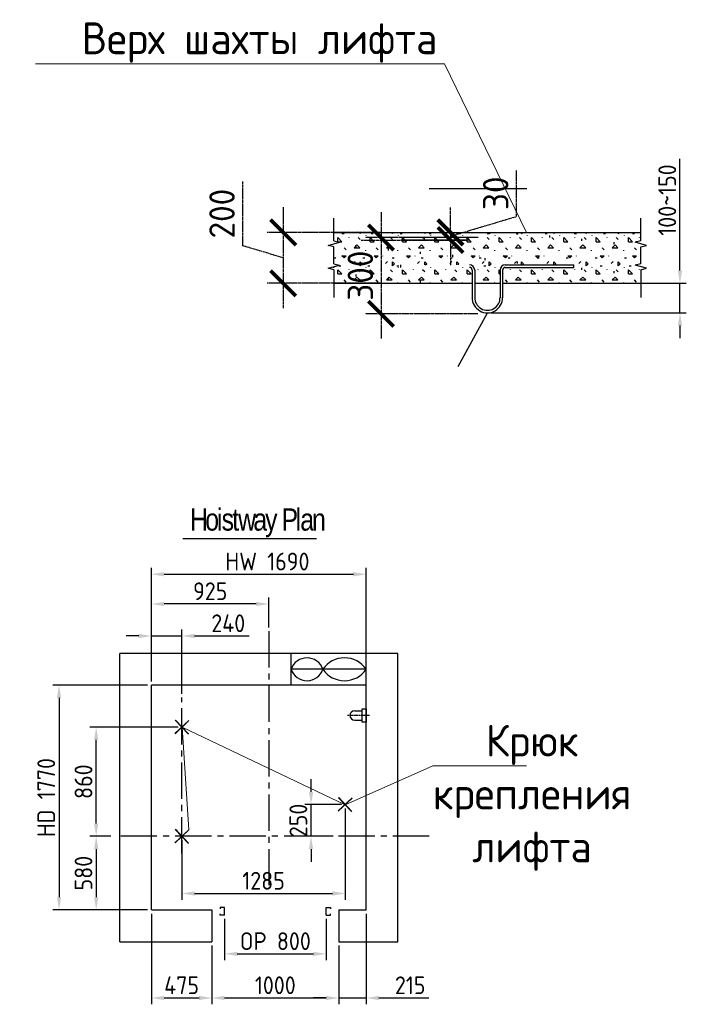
# Model space of a CAD drawing. Header units: millimetres. Extents: x -5898314 to 1055204, y -720802 to 1562611.
# Tile 344 of 362: x 221823 to 227070, y -174248 to -166496. Entities that reach past the tile are written whole.
import ezdxf
from ezdxf import colors
from ezdxf.entities.mleader import LeaderData, LeaderLine
from ezdxf.math import Vec2, Vec3

# ---------------------------------------------------------------- set-up
doc = ezdxf.new("R2010")
doc.units = ezdxf.units.MM
doc.linetypes.add('CENTER2', pattern=[28.575, 19.05, -3.175, 3.175, -3.175])
for name, color, linetype in [('1Frame', 255, 'Continuous'), ('2CenterLine', 2, 'CENTER2'), ('5Dimension', 3, 'Continuous'), ('井道', 255, 'Continuous')]:
    doc.layers.add(name, color=color, linetype=linetype)
doc.layers.add('Осевая', color=10, linetype='CENTER2', lineweight=20)
doc.layers.add('подоснова', color=151, linetype='Continuous', lineweight=5)
doc.styles.add('ACGBTS', font='isocp.shx', dxfattribs={"bigfont": 'gbcbig.shx'})
doc.styles.add('GOST-2.304_Type-B', font='GOST_Common.ttf')
doc.styles.get("Standard").update_dxf_attribs({"font": 'arial.ttf'})
doc.dimstyles.new('40', dxfattribs={"dimscale": 40, "dimtxt": 3.5, "dimasz": 2.5, "dimexe": 1.25, "dimexo": 0.75, "dimgap": 0.75, "dimtad": 1, "dimdec": 1, "dimdsep": 46, "dimtxsty": 'ACGBTS', "dimcen": 0, "dimclrt": 2, "dimaunit": 1, "dimadec": 1, "dimazin": 2, "dimtfac": 1, "dimtdec": 1, "dimtmove": 0, "dimatfit": 0, "dimfxl": 1, "dimarcsym": 0})
doc.dimstyles.new('СПДС', dxfattribs={"dimscale": 100, "dimtxt": 2.5, "dimasz": 2, "dimexe": 1.25, "dimexo": 0, "dimtad": 1, "dimdec": 0, "dimrnd": 5, "dimtxsty": 'GOST-2.304_Type-B', "dimblk": 'ARCHTICK', "dimcen": 2.5, "dimdle": 2, "dimclrd": 1, "dimclre": 1, "dimclrt": 1, "dimadec": 0, "dimazin": 2, "dimtfac": 0.75, "dimtdec": 0, "dimtmove": 1, "dimatfit": 3, "dimfxl": 1, "dimtfillclr": 256, "dimtolj": 1, "dimarcsym": 1})

# ---------------------------------------------------------------- blocks, each defined once
blk = doc.blocks.new('*D1210')
at = {"layer": '5Dimension', "color": 0, "lineweight": -2, "transparency": 16777216}
for p, q in [((222859.9, -171705.3), (222859.9, -170812.1)), ((224549.9, -171705.3), (224549.9, -170812.1)), ((222959.9, -170862.1), (224449.9, -170862.1))]:
    blk.add_line(p, q, dxfattribs=at)
at = {"layer": '5Dimension', "color": 0, "lineweight": 0, "transparency": 16777216}
for points in [[(222959.9, -170845.4), (222959.9, -170878.8), (222859.9, -170862.1)], [(224449.9, -170845.4), (224449.9, -170878.8), (224549.9, -170862.1)]]:
    blk.add_solid(points, dxfattribs=at)
at = {"layer": 'DEFPOINTS', "color": 0, "lineweight": 0, "transparency": 16777216}
for p in [(224549.9, -170862.1), (222859.9, -171735.3), (224549.9, -171735.3)]:
    blk.add_point(p, dxfattribs=at)
at = {"layer": '5Dimension', "color": 2, "transparency": 16777216, "insert": (223772.9, -170762.1), "char_height": 140, "attachment_point": 5, "style": 'ACGBTS'}
blk.add_mtext('HW 1690', dxfattribs=at)
blk = doc.blocks.new('*D1211')
at = {"layer": '5Dimension', "color": 0, "lineweight": -2, "transparency": 16777216}
for p, q in [((222829.9, -171735.3), (222082.6, -171735.3)), ((222132.6, -171835.3), (222132.6, -173405.3)), ((222829.9, -173505.3), (222082.6, -173505.3))]:
    blk.add_line(p, q, dxfattribs=at)
at = {"layer": '5Dimension', "color": 0, "lineweight": 0, "transparency": 16777216}
for points in [[(222116, -171835.3), (222149.3, -171835.3), (222132.6, -171735.3)], [(222116, -173405.3), (222149.3, -173405.3), (222132.6, -173505.3)]]:
    blk.add_solid(points, dxfattribs=at)
at = {"layer": 'DEFPOINTS', "color": 0, "lineweight": 0, "transparency": 16777216}
for p in [(222859.9, -171735.3), (222132.6, -173505.3), (222859.9, -173505.3)]:
    blk.add_point(p, dxfattribs=at)
at = {"layer": '5Dimension', "color": 2, "transparency": 16777216, "insert": (222031.7, -172620.3), "char_height": 140, "attachment_point": 5, "rotation": 90, "style": 'ACGBTS'}
blk.add_mtext('HD 1770', dxfattribs=at)
blk = doc.blocks.new('*D1212')
at = {"layer": '5Dimension', "color": 0, "lineweight": -2, "transparency": 16777216}
for p, q in [((222540.6, -172925.3), (222375, -172925.3)), ((222425, -173025.3), (222425, -173405.3)), ((222829.9, -173505.3), (222375, -173505.3))]:
    blk.add_line(p, q, dxfattribs=at)
at = {"layer": '5Dimension', "color": 0, "lineweight": 0, "transparency": 16777216}
for points in [[(222408.4, -173025.3), (222441.7, -173025.3), (222425, -172925.3)], [(222408.4, -173405.3), (222441.7, -173405.3), (222425, -173505.3)]]:
    blk.add_solid(points, dxfattribs=at)
at = {"layer": 'DEFPOINTS', "color": 0, "lineweight": 0, "transparency": 16777216}
for p in [(222570.6, -172925.3), (222425, -173505.3), (222859.9, -173505.3)]:
    blk.add_point(p, dxfattribs=at)
at = {"layer": '5Dimension', "color": 2, "transparency": 16777216, "insert": (222325, -173215.3), "char_height": 140, "attachment_point": 5, "rotation": 90, "style": 'ACGBTS'}
blk.add_mtext('580', dxfattribs=at)
blk = doc.blocks.new('*D1213')
at = {"layer": '5Dimension', "color": 0, "lineweight": -2, "transparency": 16777216}
for p, q in [((223069.9, -172065.3), (222375, -172065.3)), ((222425, -172825.3), (222425, -172165.3)), ((222540.6, -172925.3), (222375, -172925.3))]:
    blk.add_line(p, q, dxfattribs=at)
at = {"layer": '5Dimension', "color": 0, "lineweight": 0, "transparency": 16777216}
for points in [[(222408.4, -172165.3), (222441.7, -172165.3), (222425, -172065.3)], [(222408.4, -172825.3), (222441.7, -172825.3), (222425, -172925.3)]]:
    blk.add_solid(points, dxfattribs=at)
at = {"layer": 'DEFPOINTS', "color": 0, "lineweight": 0, "transparency": 16777216}
for p in [(222425, -172065.3), (223099.9, -172065.3), (222570.6, -172925.3)]:
    blk.add_point(p, dxfattribs=at)
at = {"layer": '5Dimension', "color": 2, "transparency": 16777216, "insert": (222325, -172495.3), "char_height": 140, "attachment_point": 5, "rotation": 90, "style": 'ACGBTS'}
blk.add_mtext('860', dxfattribs=at)
blk = doc.blocks.new('*D1214')
at = {"layer": '5Dimension', "color": 0, "lineweight": -2, "transparency": 16777216}
for p, q in [((222859.9, -171705.3), (222859.9, -171298.1)), ((223099.9, -171802.8), (223099.9, -171298.1)), ((222759.9, -171348.1), (222659.9, -171348.1)), ((222859.9, -171348.1), (223099.9, -171348.1)), ((223199.9, -171348.1), (223629.6, -171348.1))]:
    blk.add_line(p, q, dxfattribs=at)
at = {"layer": '5Dimension', "color": 0, "lineweight": 0, "transparency": 16777216}
for points in [[(222759.9, -171331.5), (222759.9, -171364.8), (222859.9, -171348.1)], [(223199.9, -171331.5), (223199.9, -171364.8), (223099.9, -171348.1)]]:
    blk.add_solid(points, dxfattribs=at)
at = {"layer": 'DEFPOINTS', "color": 0, "lineweight": 0, "transparency": 16777216}
for p in [(222859.9, -171348.1), (222859.9, -171735.3), (223099.9, -171832.8)]:
    blk.add_point(p, dxfattribs=at)
at = {"layer": '5Dimension', "color": 2, "transparency": 16777216, "insert": (223464.7, -171248.1), "char_height": 140, "attachment_point": 5, "style": 'ACGBTS'}
blk.add_mtext('240', dxfattribs=at)
blk = doc.blocks.new('*D1215')
at = {"layer": '5Dimension', "color": 0, "lineweight": -2, "transparency": 16777216}
for p, q in [((222859.9, -171705.3), (222859.9, -171046.2)), ((223784.9, -171280.9), (223784.9, -171046.2)), ((223684.9, -171096.2), (222959.9, -171096.2))]:
    blk.add_line(p, q, dxfattribs=at)
at = {"layer": '5Dimension', "color": 0, "lineweight": 0, "transparency": 16777216}
for points in [[(222959.9, -171079.5), (222959.9, -171112.8), (222859.9, -171096.2)], [(223684.9, -171079.5), (223684.9, -171112.8), (223784.9, -171096.2)]]:
    blk.add_solid(points, dxfattribs=at)
at = {"layer": 'DEFPOINTS', "color": 0, "lineweight": 0, "transparency": 16777216}
for p in [(222859.9, -171096.2), (223784.9, -171310.9), (222859.9, -171735.3)]:
    blk.add_point(p, dxfattribs=at)
at = {"layer": '5Dimension', "color": 2, "transparency": 16777216, "insert": (223322.4, -170996.1), "char_height": 140, "attachment_point": 5, "style": 'ACGBTS'}
blk.add_mtext('925', dxfattribs=at)
blk = doc.blocks.new('*D1216')
at = {"layer": '5Dimension', "color": 0, "lineweight": -2, "transparency": 16777216}
for p, q in [((223434.9, -173576.3), (223434.9, -173900.8)), ((224234.9, -173576.3), (224234.9, -173900.8)), ((223534.9, -173850.8), (224134.9, -173850.8))]:
    blk.add_line(p, q, dxfattribs=at)
at = {"layer": '5Dimension', "color": 0, "lineweight": 0, "transparency": 16777216}
for points in [[(223534.9, -173834.1), (223534.9, -173867.4), (223434.9, -173850.8)], [(224134.9, -173834.1), (224134.9, -173867.4), (224234.9, -173850.8)]]:
    blk.add_solid(points, dxfattribs=at)
at = {"layer": 'DEFPOINTS', "color": 0, "lineweight": 0, "transparency": 16777216}
for p in [(223434.9, -173546.3), (224234.9, -173546.3), (224234.9, -173850.8)]:
    blk.add_point(p, dxfattribs=at)
at = {"layer": '5Dimension', "color": 2, "transparency": 16777216, "insert": (223834.9, -173750.8), "char_height": 140, "attachment_point": 5, "style": 'ACGBTS'}
blk.add_mtext('OP 800', dxfattribs=at)
blk = doc.blocks.new('*D1217')
at = {"layer": '5Dimension', "color": 0, "lineweight": -2, "transparency": 16777216}
for p, q in [((222859.9, -173535.3), (222859.9, -174248)), ((223334.9, -173785.3), (223334.9, -174248)), ((222959.9, -174198), (223234.9, -174198))]:
    blk.add_line(p, q, dxfattribs=at)
at = {"layer": '5Dimension', "color": 0, "lineweight": 0, "transparency": 16777216}
for points in [[(222959.9, -174181.3), (222959.9, -174214.6), (222859.9, -174198)], [(223234.9, -174181.3), (223234.9, -174214.6), (223334.9, -174198)]]:
    blk.add_solid(points, dxfattribs=at)
at = {"layer": 'DEFPOINTS', "color": 0, "lineweight": 0, "transparency": 16777216}
for p in [(222859.9, -173505.3), (223334.9, -173755.3), (223334.9, -174198)]:
    blk.add_point(p, dxfattribs=at)
at = {"layer": '5Dimension', "color": 2, "transparency": 16777216, "insert": (223097.4, -174098), "char_height": 140, "attachment_point": 5, "style": 'ACGBTS'}
blk.add_mtext('475', dxfattribs=at)
blk = doc.blocks.new('*D1218')
at = {"layer": '5Dimension', "color": 0, "lineweight": -2, "transparency": 16777216}
for p, q in [((223334.9, -173785.3), (223334.9, -174248)), ((224334.9, -173785.3), (224334.9, -174248)), ((223434.9, -174198), (224234.9, -174198))]:
    blk.add_line(p, q, dxfattribs=at)
at = {"layer": '5Dimension', "color": 0, "lineweight": 0, "transparency": 16777216}
for points in [[(223434.9, -174181.3), (223434.9, -174214.6), (223334.9, -174198)], [(224234.9, -174181.3), (224234.9, -174214.6), (224334.9, -174198)]]:
    blk.add_solid(points, dxfattribs=at)
at = {"layer": 'DEFPOINTS', "color": 0, "lineweight": 0, "transparency": 16777216}
for p in [(223334.9, -173755.3), (224334.9, -173755.3), (224334.9, -174198)]:
    blk.add_point(p, dxfattribs=at)
at = {"layer": '5Dimension', "color": 2, "transparency": 16777216, "insert": (223834.9, -174098), "char_height": 140, "attachment_point": 5, "style": 'ACGBTS'}
blk.add_mtext('1000', dxfattribs=at)
blk = doc.blocks.new('*D1219')
at = {"layer": '5Dimension', "color": 0, "lineweight": -2, "transparency": 16777216}
for p, q in [((224549.9, -173535.3), (224549.9, -174248)), ((224334.9, -173785.3), (224334.9, -174248)), ((224234.9, -174198), (224134.9, -174198)), ((224334.9, -174198), (224549.9, -174198)), ((224649.9, -174198), (225043.3, -174198))]:
    blk.add_line(p, q, dxfattribs=at)
at = {"layer": '5Dimension', "color": 0, "lineweight": 0, "transparency": 16777216}
for points in [[(224234.9, -174181.3), (224234.9, -174214.6), (224334.9, -174198)], [(224649.9, -174181.3), (224649.9, -174214.6), (224549.9, -174198)]]:
    blk.add_solid(points, dxfattribs=at)
at = {"layer": 'DEFPOINTS', "color": 0, "lineweight": 0, "transparency": 16777216}
for p in [(224549.9, -173505.3), (224334.9, -173755.3), (224549.9, -174198)]:
    blk.add_point(p, dxfattribs=at)
at = {"layer": '5Dimension', "color": 2, "transparency": 16777216, "insert": (224896.6, -174098), "char_height": 140, "attachment_point": 5, "style": 'ACGBTS'}
blk.add_mtext('215', dxfattribs=at)
blk = doc.blocks.new('Z$W@#396')
for p, q in [((37.4, 60), (77.4, 60)), ((37.4, 10), (77.4, 10))]:
    blk.add_line(p, q)
blk.add_lwpolyline([(77.4, 70), (97.4, 70), (97.4, 0), (77.4, 0)], close=True)
blk.add_arc((37.4, 35), 25, 90, 270)
at = {"layer": '2CenterLine'}
blk.add_line((114.9, 35), (0, 35), dxfattribs=at)
blk = doc.blocks.new('*D1220')
at = {"layer": '5Dimension', "color": 0, "lineweight": -2, "transparency": 16777216}
for p, q in [((224384.9, -172705.3), (224384.9, -173425.4)), ((223099.9, -172955.3), (223099.9, -173425.4)), ((223199.9, -173375.4), (224284.9, -173375.4))]:
    blk.add_line(p, q, dxfattribs=at)
at = {"layer": '5Dimension', "color": 0, "lineweight": 0, "transparency": 16777216}
for points in [[(223199.9, -173358.7), (223199.9, -173392.1), (223099.9, -173375.4)], [(224284.9, -173358.7), (224284.9, -173392.1), (224384.9, -173375.4)]]:
    blk.add_solid(points, dxfattribs=at)
at = {"layer": 'DEFPOINTS', "color": 0, "lineweight": 0, "transparency": 16777216}
for p in [(224384.9, -172675.3), (223099.9, -172925.3), (224384.9, -173375.4)]:
    blk.add_point(p, dxfattribs=at)
at = {"layer": '5Dimension', "color": 2, "transparency": 16777216, "insert": (223742.4, -173275.4), "char_height": 140, "attachment_point": 5, "style": 'ACGBTS'}
blk.add_mtext('1285', dxfattribs=at)
blk = doc.blocks.new('*D1221')
at = {"layer": '5Dimension', "color": 0, "lineweight": -2, "transparency": 16777216}
for p, q in [((224116.4, -172575.3), (224116.4, -172475.3)), ((224354.9, -172675.3), (224066.4, -172675.3)), ((224116.4, -172925.3), (224116.4, -172675.3)), ((224289.1, -172925.3), (224066.4, -172925.3)), ((224116.4, -173025.3), (224116.4, -173125.3))]:
    blk.add_line(p, q, dxfattribs=at)
at = {"layer": '5Dimension', "color": 0, "lineweight": 0, "transparency": 16777216}
for points in [[(224099.7, -172575.3), (224133, -172575.3), (224116.4, -172675.3)], [(224099.7, -173025.3), (224133, -173025.3), (224116.4, -172925.3)]]:
    blk.add_solid(points, dxfattribs=at)
at = {"layer": 'DEFPOINTS', "color": 0, "lineweight": 0, "transparency": 16777216}
for p in [(224116.4, -172675.3), (224384.9, -172675.3), (224319.1, -172925.3)]:
    blk.add_point(p, dxfattribs=at)
at = {"layer": '5Dimension', "color": 2, "transparency": 16777216, "insert": (224016.3, -172800.3), "char_height": 140, "attachment_point": 5, "rotation": 90, "style": 'ACGBTS'}
blk.add_mtext('250', dxfattribs=at)
blk = doc.blocks.new('_None')
blk = doc.blocks.new('Z$W@#16193')
for p, q in [((74.6, 22.3), (80.5, 44.7)), ((80.5, 44.7), (92.5, 0)), ((164.9, 22.3), (170.8, 44.7)), ((170.8, 44.7), (182.8, 0)), ((74.6, 22.3), (-34.1, 22.3)), ((74.6, 22.3), (74.6, 22.3)), ((98.4, 22.3), (92.5, 0)), ((98.4, 22.3), (164.9, 22.3)), ((164.9, 22.3), (164.9, 22.3)), ((188.7, 22.3), (182.8, 0)), ((188.7, 22.3), (278, 22.3))]:
    blk.add_line(p, q)
blk = doc.blocks.new('*D1254')
at = {"layer": '5Dimension', "color": 0, "lineweight": -2, "transparency": 16777216}
for p, q in [((227020.1, -168471.1), (227020.1, -167592)), ((225654.3, -168571.1), (227070.1, -168571.1)), ((227020.1, -168804.3), (227020.1, -168571.1)), ((225534.3, -168804.3), (227070.1, -168804.3)), ((227020.1, -168904.3), (227020.1, -169004.3))]:
    blk.add_line(p, q, dxfattribs=at)
at = {"layer": '5Dimension', "color": 0, "lineweight": 0, "transparency": 16777216}
for points in [[(227003.4, -168471.1), (227036.8, -168471.1), (227020.1, -168571.1)], [(227003.4, -168904.3), (227036.8, -168904.3), (227020.1, -168804.3)]]:
    blk.add_solid(points, dxfattribs=at)
at = {"layer": 'DEFPOINTS', "color": 0, "lineweight": 0, "transparency": 16777216}
for p in [(225624.3, -168571.1), (227020.1, -168571.1), (225504.3, -168804.3)]:
    blk.add_point(p, dxfattribs=at)
at = {"layer": '5Dimension', "color": 2, "transparency": 16777216, "insert": (226920.1, -167916.1), "char_height": 140, "attachment_point": 5, "rotation": 90, "style": 'ACGBTS'}
blk.add_mtext('100~150', dxfattribs=at)
blk = doc.blocks.new('_ArchTick')
at = {"color": 0, "linetype": 'ByBlock', "const_width": 0.15}
blk.add_lwpolyline([(-0.5, -0.5), (0.5, 0.5)], dxfattribs=at)
blk = doc.blocks.new('*D1255')
at = {"layer": 'DEFPOINTS', "color": 0, "lineweight": 0, "transparency": 16777216}
for p in [(224659.1, -168171.1), (223896.9, -168571.1), (224659.1, -168571.1)]:
    blk.add_point(p, dxfattribs=at)
at = {"layer": 'Осевая', "color": 1, "lineweight": -2, "transparency": 16777216}
for p, q in [((223578.1, -168275.5), (223578.1, -167770.5)), ((223896.9, -167971.1), (223896.9, -168771.1)), ((224659.1, -168171.1), (223771.9, -168171.1)), ((223896.9, -168371.1), (223578.1, -168275.5)), ((224659.1, -168571.1), (223771.9, -168571.1))]:
    blk.add_line(p, q, dxfattribs=at)
at = {"layer": 'Осевая', "color": 1, "lineweight": -2, "transparency": 16777216, "xscale": 200, "yscale": 200, "zscale": 200}
for p, rotation in [((223896.9, -168171.1), 90), ((223896.9, -168571.1), 270)]:
    blk.add_blockref('_ArchTick', p, dxfattribs=dict(at, rotation=rotation))
at = {"layer": 'Осевая', "color": 1, "lineweight": 0, "transparency": 16777216, "insert": (223415.6, -168023), "char_height": 200, "attachment_point": 5, "rotation": 90, "style": 'GOST-2.304_Type-B'}
blk.add_mtext('\\A1;200', dxfattribs=at)
blk = doc.blocks.new('*D1256')
at = {"layer": 'DEFPOINTS', "color": 0, "lineweight": 0, "transparency": 16777216}
for p in [(225429.1, -168211.6), (224666.9, -168811.7), (225429.1, -168811.7)]:
    blk.add_point(p, dxfattribs=at)
at = {"layer": 'Осевая', "color": 1, "lineweight": -2, "transparency": 16777216}
for p, q in [((224666.9, -168011.6), (224666.9, -169011.7)), ((225429.1, -168211.6), (224541.9, -168211.6)), ((225429.1, -168811.7), (224541.9, -168811.7))]:
    blk.add_line(p, q, dxfattribs=at)
at = {"layer": 'Осевая', "color": 1, "lineweight": -2, "transparency": 16777216, "xscale": 200, "yscale": 200, "zscale": 200}
for p, rotation in [((224666.9, -168211.6), 90), ((224666.9, -168811.7), 270)]:
    blk.add_blockref('_ArchTick', p, dxfattribs=dict(at, rotation=rotation))
at = {"layer": 'Осевая', "color": 1, "lineweight": 0, "transparency": 16777216, "insert": (224504.4, -168511.6), "char_height": 200, "attachment_point": 5, "rotation": 90, "style": 'GOST-2.304_Type-B'}
blk.add_mtext('\\A1;300', dxfattribs=at)
blk = doc.blocks.new('*D1257')
at = {"layer": 'DEFPOINTS', "color": 0, "lineweight": 0, "transparency": 16777216}
for p in [(224511.1, -168171.1), (224511.1, -168231.1), (225213.4, -168231.1)]:
    blk.add_point(p, dxfattribs=at)
at = {"layer": 'Осевая', "color": 1, "lineweight": -2, "transparency": 16777216}
for p, q in [((225732.2, -168045.5), (225732.2, -167680.5)), ((225213.4, -168171.1), (225213.4, -167971.1)), ((225213.4, -168201.1), (225732.2, -168045.5)), ((224511.1, -168171.1), (225338.4, -168171.1)), ((225213.4, -168171.1), (225213.4, -168231.1)), ((225213.4, -168171.1), (225213.4, -168231.1)), ((224511.1, -168231.1), (225338.4, -168231.1)), ((225213.4, -168231.1), (225213.4, -168431.1))]:
    blk.add_line(p, q, dxfattribs=at)
at = {"layer": 'Осевая', "color": 1, "lineweight": -2, "transparency": 16777216, "xscale": 200, "yscale": 200, "zscale": 200}
for p, rotation in [((225213.4, -168171.1), 270), ((225213.4, -168231.1), 90)]:
    blk.add_blockref('_ArchTick', p, dxfattribs=dict(at, rotation=rotation))
at = {"layer": 'Осевая', "color": 1, "lineweight": 0, "transparency": 16777216, "insert": (225569.7, -167863), "char_height": 200, "attachment_point": 5, "rotation": 90, "style": 'GOST-2.304_Type-B'}
blk.add_mtext('\\A1;30', dxfattribs=at)

msp = doc.modelspace()

# ---------------------------------------------------------------- hatches: boundary and pattern name
at = {"layer": '5Dimension'}
h = msp.add_hatch(dxfattribs=at)
h.set_pattern_fill('CONCRE', color=256, scale=10, style=0)
h.set_pattern_definition([(0, (191307.87, -182976.15), (254, 254), [31.75, -222.25]), (90, (191307.87, -182976.15), (-254, 254), [31.75, -222.25]), (135, (191339.62, -182976.15), (-254, 2e-14), [44.9013, -314.309]), (0, (191339.62, -182833.27), (254, 254), [31.75, -222.25]), (45, (191355.5, -182849.15), (2e-14, 254), [22.4506, -336.7596]), (135, (191355.5, -182849.15), (-254, 2e-14), [22.4506, -336.7596]), (0, (191434.87, -182769.77), (254, 254), [44.9013, -209.0987]), (45, (191434.87, -182769.77), (2e-14, 254), [31.75, -327.4603]), (135, (191479.77, -182769.77), (-254, 2e-14), [31.75, -327.4603]), (90, (191482.5, -182912.65), (-254, 254), [31.75, -222.25]), (45, (191482.5, -182912.65), (2e-14, 254), [22.4506, -336.7596]), (135, (191498.37, -182896.77), (-254, 2e-14), [22.4506, -336.7596]), (0, (191339.62, -182912.65), (254, 254), [15.875, -212.725]), (0, (191530.12, -182849.15), (254, 254), [15.875, -212.725]), (90, (191450.74, -182817.4), (-254, 254), [15.875, -212.725]), (135, (191482.5, -182960.27), (-254, 2e-14), [22.4506, -336.7596]), (135, (191371.37, -182785.65), (-254, 2e-14), [22.4506, -336.7596]), (45, (191426.93, -182892.8), (2e-14, 254), [22.4506, -336.7596]), (90, (191395.18, -182944.4), (-254, 254), [3.9688, -250.0312]), (90, (191407.09, -182837.24), (-254, 254), [3.9688, -250.0312]), (90, (191526.15, -182793.59), (-254, 254), [3.9688, -250.0312]), (90, (191530.12, -182928.52), (-254, 254), [3.9688, -250.0312])])
h.paths.add_polyline_path([(224251.59, -168272.73), (224296.25, -168284.47), (224296.25, -168417.47), (224340.9, -168429.21), (224251.59, -168453.28), (224296.25, -168465.02), (224296.25, -168571.13), (225384.33, -168571.13), (225384.33, -168466.91, 0.4142136), (225364.33, -168446.91), (224822.95, -168446.91), (224822.95, -168426.91), (225364.33, -168426.91, -0.4126007), (225404.33, -168466.69), (225404.33, -168466.91), (225404.33, -168571.13), (225604.32, -168571.13), (225604.32, -168466.91), (225604.32, -168466.69, -0.4126007), (225644.32, -168426.91), (226185.7, -168426.91), (226185.7, -168446.91), (225644.32, -168446.91, 0.4142136), (225624.32, -168466.91), (225624.32, -168571.13), (226712.4, -168571.13), (226712.4, -168465.02), (226757.05, -168453.28), (226667.74, -168429.21), (226712.4, -168417.47), (226712.4, -168284.47), (226757.05, -168272.73), (226667.74, -168248.66), (226712.4, -168236.92), (226712.4, -168171.13), (224296.25, -168171.13), (224296.25, -168236.92), (224340.9, -168248.66)])

# ---------------------------------------------------------------- linework, layer by layer
for p, q in [((224296.25, -168171.13), (226712.4, -168171.13)), ((225364.33, -168211.32), (224822.95, -168211.32)), ((225364.33, -168231.32), (224822.95, -168231.32)), ((224822.95, -168446.91), (224822.95, -168426.91)), ((225644.32, -168426.91), (226185.7, -168426.91)), ((226185.7, -168446.91), (226185.7, -168426.91)), ((225644.32, -168446.91), (226185.7, -168446.91)), ((224296.25, -168571.13), (225384.33, -168571.13)), ((225404.33, -168571.13), (225604.32, -168571.13)), ((225624.32, -168571.13), (226712.4, -168571.13)), ((223959.9, -171735.34), (223959.9, -171485.34)), ((224549.9, -171735.34), (224549.9, -171485.34)), ((224549.9, -171610.34), (223959.9, -171610.34)), ((223334.9, -173505.34), (223334.9, -173755.34)), ((224334.9, -173505.34), (224334.9, -173755.34))]:
    msp.add_line(p, q)
for centre, radius, start, end in [((225364.33, -168466.91), 40, 0, 90), ((225644.32, -168466.91), 40, 90, 180), ((225364.33, -168466.91), 20, 0, 90), ((225644.32, -168466.91), 20, 90, 180), ((224084.9, -171652.15), 131.81, 18.492225, 161.507775), ((224379.9, -171725.9), 205.56, 34.205458, 145.794542), ((224084.9, -171568.54), 131.81, 198.492225, 341.507775), ((224379.9, -171494.79), 205.56, 214.205458, 325.794542)]:
    msp.add_arc(centre, radius, start, end)
at = {"layer": '1Frame'}
for p, q in [((225384.33, -168466.91), (225384.33, -168683.37)), ((225404.33, -168466.69), (225404.33, -168685.09)), ((225604.32, -168466.69), (225604.32, -168685.09)), ((225624.32, -168466.91), (225624.32, -168685.24)), ((223151.92, -172119.37), (223049.33, -172009.95)), ((223044.5, -172115.91), (223153.93, -172013.32)), ((223045.18, -172116.64), (223154.61, -172014.05)), ((223045.87, -172117.37), (223155.29, -172014.78)), ((223150.46, -172120.74), (223047.87, -172011.31)), ((223151.19, -172120.06), (223048.6, -172010.63)), ((224329.5, -172725.91), (224438.93, -172623.32)), ((224330.18, -172726.64), (224439.61, -172624.05)), ((224330.87, -172727.37), (224440.29, -172624.78)), ((224435.46, -172730.74), (224332.87, -172621.31)), ((224436.19, -172730.06), (224333.6, -172620.63)), ((224436.92, -172729.37), (224334.33, -172619.95)), ((223044.5, -172975.91), (223153.93, -172873.32)), ((223045.18, -172976.64), (223154.61, -172874.05)), ((223045.87, -172977.37), (223155.29, -172874.78)), ((223150.46, -172980.74), (223047.87, -172871.31)), ((223151.19, -172980.06), (223048.6, -172870.63)), ((223151.92, -172979.37), (223049.33, -172869.95))]:
    msp.add_line(p, q, dxfattribs=at)
for radius in [120, 100]:
    msp.add_arc((225504.32, -168684.31), radius, 179.553549, 0.446451, dxfattribs=at)
at = {"layer": '2CenterLine', "ltscale": 15}
for p, q in [((223784.9, -171310.95), (223784.9, -173321.09)), ((223099.9, -173059.56), (223099.9, -171832.83)), ((225046.68, -172925.34), (222570.65, -172925.34))]:
    msp.add_line(p, q, dxfattribs=at)
at = {"layer": '5Dimension'}
for p, q in [((225046.21, -167825.53), (225813.65, -167825.53)), ((225275.46, -169225.51), (225504.32, -168804.31)), ((223106.22, -170579.72), (224158.08, -170579.72)), ((223434.9, -173486.34), (223399.9, -173486.34)), ((223399.9, -173486.34), (223399.9, -173496.77)), ((223399.9, -173546.34), (223399.9, -173536.65)), ((223434.9, -173546.34), (223399.9, -173546.34)), ((223434.9, -173546.34), (223434.9, -173486.34)), ((224234.9, -173546.34), (224234.9, -173486.34)), ((224234.9, -173486.34), (224269.9, -173486.34)), ((224234.9, -173546.34), (224269.9, -173546.34)), ((224269.9, -173486.34), (224269.9, -173496.77)), ((224269.9, -173546.34), (224269.9, -173536.65))]:
    msp.add_line(p, q, dxfattribs=at)
at = {"layer": '井道'}
for p, q in [((222609.9, -173755.34), (222609.9, -171485.34)), ((224799.9, -171485.34), (222609.9, -171485.34)), ((224799.9, -173755.34), (224799.9, -171485.34)), ((222859.9, -173505.34), (222859.9, -171735.34)), ((224549.9, -171735.34), (222859.9, -171735.34)), ((224549.9, -173505.34), (224549.9, -171735.34)), ((222859.9, -173505.34), (223334.9, -173505.34)), ((224334.9, -173505.34), (224549.9, -173505.34)), ((222609.9, -173755.34), (223334.9, -173755.34)), ((224334.9, -173755.34), (224799.9, -173755.34))]:
    msp.add_line(p, q, dxfattribs=at)

# ---------------------------------------------------------------- block references
at = {"xscale": 1.5, "yscale": 1.5, "zscale": 1.5}
msp.add_blockref('Z$W@#396', (224403.82, -172026.34), dxfattribs=at)
at = {"layer": '5Dimension', "ltscale": 5, "zscale": 2}
for p, xscale, yscale, rotation in [((224340.9, -168614.31), 2, 2, 90), ((226667.74, -168614.31), -2, 1.999999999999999, 270)]:
    msp.add_blockref('Z$W@#16193', p, dxfattribs=dict(at, xscale=xscale, yscale=yscale, rotation=rotation))

# ---------------------------------------------------------------- texts
at = {"layer": '5Dimension', "insert": (223163.23, -170343.62), "char_height": 175, "width": 1264.6587, "attachment_point": 1}
msp.add_mtext('{\\W0.8;\\T0.8;\\C6;Hoistway Plan}', dxfattribs=at)

# ---------------------------------------------------------------- dimensions: what is measured, and where the dimension line sits
at = {"layer": '5Dimension'}
dim = msp.add_linear_dim(base=(227020.09, -168571.13), p1=(225504.32, -168804.31), p2=(225624.32, -168571.13), angle=90, text='100~150', dimstyle='40', dxfattribs=at)
dim.commit()
dim.dimension.update_dxf_attribs({"geometry": '*D1254', "text_midpoint": (227020.09, -167916.06), "dimtype": 160})
dim = msp.add_linear_dim(base=(224549.9, -170862.11), p1=(222859.9, -171735.34), p2=(224549.9, -171735.34), text='HW <>', dimstyle='40', dxfattribs=at)
dim.commit()
dim.dimension.update_dxf_attribs({"geometry": '*D1210', "text_midpoint": (223772.94, -170862.11), "dimtype": 160})
for base, p1, p2, picture, middle in [((222859.9, -171096.18), (223784.9, -171310.95), (222859.9, -171735.34), '*D1215', (223322.4, -170996.13)), ((224384.9, -173375.41), (223099.9, -172925.34), (224384.9, -172675.34), '*D1220', (223742.4, -173275.4)), ((223334.9, -174197.97), (222859.9, -173505.34), (223334.9, -173755.34), '*D1217', (223097.4, -174097.97)), ((224549.9, -174197.97), (224334.9, -173755.34), (224549.9, -173505.34), '*D1219', (224896.57, -174097.95)), ((224334.9, -174197.97), (223334.9, -173755.34), (224334.9, -173755.34), '*D1218', (223834.9, -174097.97))]:
    dim = msp.add_linear_dim(base=base, p1=p1, p2=p2, dimstyle='40', dxfattribs=at)
    dim.commit()
    dim.dimension.update_dxf_attribs({"geometry": picture, "text_midpoint": middle})
dim = msp.add_linear_dim(base=(222859.9, -171348.14), p1=(223099.9, -171832.83), p2=(222859.9, -171735.34), dimstyle='40', dxfattribs=at)
dim.commit()
dim.dimension.update_dxf_attribs({"geometry": '*D1214', "text_midpoint": (223464.73, -171348.14), "dimtype": 160})
dim = msp.add_linear_dim(base=(222132.63, -173505.34), p1=(222859.9, -171735.34), p2=(222859.9, -173505.34), angle=90, text='HD <>', dimstyle='40', dxfattribs=at)
dim.commit()
dim.dimension.update_dxf_attribs({"geometry": '*D1211', "text_midpoint": (222031.66, -172620.34)})
for base, p2, picture, middle in [((222425.05, -172065.34), (223099.9, -172065.34), '*D1213', (222325.05, -172495.34)), ((222425.05, -173505.34), (222859.9, -173505.34), '*D1212', (222325.05, -173215.34))]:
    dim = msp.add_linear_dim(base=base, p1=(222570.65, -172925.34), p2=p2, angle=90, dimstyle='40', dxfattribs=at)
    dim.commit()
    dim.dimension.update_dxf_attribs({"geometry": picture, "text_midpoint": middle})
dim = msp.add_linear_dim(base=(224116.36, -172675.34), p1=(224319.05, -172925.34), p2=(224384.9, -172675.34), angle=90, dimstyle='40', dxfattribs=at)
dim.commit()
dim.dimension.update_dxf_attribs({"geometry": '*D1221', "text_midpoint": (224116.36, -172800.34), "dimtype": 160})
dim = msp.add_linear_dim(base=(224234.9, -173850.78), p1=(223434.9, -173546.34), p2=(224234.9, -173546.34), text='OP <>', dimstyle='40', dxfattribs=at)
dim.commit()
dim.dimension.update_dxf_attribs({"geometry": '*D1216', "text_midpoint": (223834.9, -173750.78)})
at = {"layer": 'Осевая', "color": 4, "lineweight": 0}
for base, p1, p2, picture, middle in [((225213.41, -168231.13), (224511.07, -168171.13), (224511.07, -168231.13), '*D1257', (225569.66, -167983)), ((223896.88, -168571.13), (224659.1, -168171.13), (224659.1, -168571.13), '*D1255', (223415.63, -168213)), ((224666.93, -168811.68), (225429.15, -168211.61), (225429.15, -168811.68), '*D1256', (224504.43, -168511.65))]:
    dim = msp.add_linear_dim(base=base, p1=p1, p2=p2, angle=90, dimstyle='СПДС', override={"dimtxt": 2, "dimlfac": 0.5}, dxfattribs=at)
    dim.commit()
    dim.dimension.update_dxf_attribs({"geometry": picture, "text_midpoint": middle})

# ---------------------------------------------------------------- leaders
at = {"layer": 'подоснова', "color": 2, "lineweight": 0, "ltscale": 0.3}
ml = msp.add_multileader_mtext('Standard', dxfattribs=at)
ml.set_content('Верх шахты лифта ', color=2, style='GOST-2.304_Type-B')
ml.set_leader_properties(color=256, linetype='ByLayer', lineweight=15)
ml.set_arrow_properties(name='NONE')
ml.build(insert=Vec2(0, 0))
ml.multileader.update_dxf_attribs({"text_left_attachment_type": 6, "text_right_attachment_type": 6, "dogleg_length": 0.1, "arrow_head_size": 18})
ctx = ml.context
ctx.base_point, ctx.char_height, ctx.arrow_head_size, ctx.landing_gap_size, ctx.plane_origin = Vec3(222254.82, -166842.75), 250, 18, 20, Vec3(218139.04, -161923.63)
ctx.left_attachment, ctx.right_attachment, ctx.text_align_type = 6, 6, 1
notes = []
notes.append((ctx, [(1, (1, 1, 0), (225166.14, -166842.75), (-1, 0), 0.1, [(0, [(225812.25, -168171.13)], 0, [])])]))
ctx.mtext.insert, ctx.mtext.alignment, ctx.mtext.flow_direction = Vec3(223710.43, -166517.75), 2, 5
ml = msp.add_multileader_mtext('Standard', dxfattribs=at)
ml.set_content('Крюк крепления  лифта ', color=2, style='GOST-2.304_Type-B')
ml.set_leader_properties(color=256, linetype='ByLayer', lineweight=15)
ml.set_arrow_properties(name='NONE')
ml.build(insert=Vec2(0, 0))
ml.multileader.update_dxf_attribs({"text_left_attachment_type": 6, "text_right_attachment_type": 6, "dogleg_length": 0.1, "arrow_head_size": 18})
ctx = ml.context
ctx.base_point, ctx.char_height, ctx.arrow_head_size, ctx.landing_gap_size, ctx.plane_origin = Vec3(225073.76, -172371.73), 250, 18, 20, Vec3(217168.67, -167414.35)
ctx.left_attachment, ctx.right_attachment, ctx.text_align_type = 6, 6, 1
notes.append((ctx, [(0, (1, 1, 0), (225073.66, -172371.73), (1, 0), 0.1, [(0, [(223155.29, -172874.78), (223101.31, -172065.39), (224384.85, -172676.76)], 0, [])])]))
ctx.mtext.insert, ctx.mtext.width, ctx.mtext.alignment, ctx.mtext.flow_direction = Vec3(225856.26, -172046.73), 712.5, 2, 5
for ctx, leaders in notes:
    for number, flags, end, landing, length, lines in leaders:
        leader = LeaderData()
        leader.index, (leader.has_last_leader_line, leader.has_dogleg_vector, leader.attachment_direction) = number, flags
        leader.last_leader_point, leader.dogleg_vector, leader.dogleg_length = Vec3(end), Vec3(landing), length
        for number, points, colour, breaks in lines:
            line = LeaderLine()
            line.index, line.vertices, line.color, line.breaks = number, Vec3.list(points), colors.encode_raw_color(colour), breaks
            leader.lines.append(line)
        ctx.leaders.append(leader)

doc.saveas('drawing.dxf')
